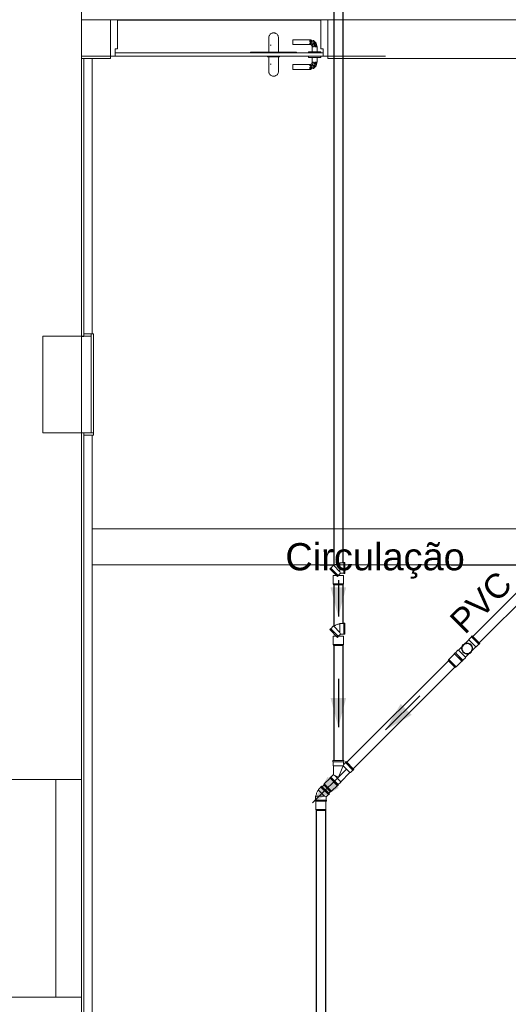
# Model space of a CAD drawing. Header units: millimetres. Extents: x -261 to 187, y -214 to 106.
# Tile 341 of 656: x -192.45 to -190.43, y -85.52 to -81.45. Entities that reach past the tile are written whole.
import ezdxf

# ---------------------------------------------------------------- set-up
doc = ezdxf.new("R2010")
doc.units = ezdxf.units.MM
doc.header["$LTSCALE"] = 0.005
doc.header["$MEASUREMENT"] = 0
doc.linetypes.add('NULL', pattern=[0])
for name, color, linetype, lineweight in [('Ambiente-Textos', 9, 'Continuous', 5), ('AP-Condutos', 4, 'Continuous', 25), ('AP-Condutos Ar condicionado', 4, 'Continuous', 25), ('AP-Sentido conduto', 9, 'Continuous', 30), ('AP-Sentido conduto Ar condicionado', 9, 'Continuous', 30), ('AP-Textos conduto', 7, 'Continuous', 9), ('IFC-Laje-Contorno', 9, 'Continuous', 5), ('IFC-Parede padrão-Contorno', 9, 'Continuous', 5), ('IFC-Pilar-Contorno', 9, 'Continuous', 5), ('IFC-Porta-Contorno', 9, 'Continuous', 5), ('IFC-Viga-Contorno', 9, 'Continuous', 5), ('Simbolos', 5, 'Continuous', 20), ('Simbolos_int', 174, 'Continuous', 5)]:
    doc.layers.add(name, color=color, linetype=linetype, lineweight=lineweight)
doc.styles.add('Arial', font='arial.ttf')

msp = doc.modelspace()

# ---------------------------------------------------------------- hatches: boundary and pattern name
at = {"layer": 'AP-Sentido conduto', "linetype": 'Continuous'}
for points in [[(-191.1308, -84.3771), (-191.0984, -84.2564), (-191.1631, -84.2564)], [(-190.9352, -84.3888), (-190.8269, -84.3263), (-190.8727, -84.2805)], [(-191.2377, -84.6913), (-191.1294, -84.6288), (-191.1752, -84.583)]]:
    msp.add_hatch(color=7, dxfattribs=at).paths.add_polyline_path(points)
at = {"layer": 'AP-Sentido conduto Ar condicionado', "linetype": 'Continuous'}
msp.add_hatch(color=7, dxfattribs=at).paths.add_polyline_path([(-191.1308, -83.9194), (-191.0984, -83.7987), (-191.1631, -83.7987)])

# ---------------------------------------------------------------- linework, layer by layer
at = {"layer": 'AP-Condutos'}
for p, q in [((-191.1496, -77.9822), (-191.1496, -83.7081)), ((-191.112, -77.9822), (-191.112, -83.6966)), ((-190.0933, -83.5203), (-190.5747, -84.0017)), ((-190.0667, -83.5469), (-190.5481, -84.0283)), ((-191.1496, -84.0392), (-191.1496, -84.516)), ((-191.112, -84.0392), (-191.112, -84.516)), ((-190.6754, -84.1025), (-191.0957, -84.5227)), ((-190.6489, -84.1291), (-191.0691, -84.5493)), ((-191.1904, -84.6175), (-191.197, -84.624)), ((-191.1639, -84.6441), (-191.1704, -84.6506)), ((-191.2219, -84.7227), (-191.2219, -87.0407)), ((-191.1843, -84.7227), (-191.1843, -87.0407))]:
    msp.add_line(p, q, dxfattribs=at)
at = {"layer": 'AP-Condutos Ar condicionado'}
for p, q in [((-191.1496, -83.7877), (-191.1496, -83.9596)), ((-191.112, -83.7877), (-191.112, -83.9481))]:
    msp.add_line(p, q, dxfattribs=at)
at = {"layer": 'AP-Sentido conduto'}
for points in [[(-191.1308, -84.1771), (-191.1308, -84.3771)], [(-190.7937, -84.2474), (-190.9352, -84.3888)], [(-191.0962, -84.5499), (-191.2377, -84.6913)]]:
    msp.add_lwpolyline(points, dxfattribs=at)
at = {"layer": 'AP-Sentido conduto Ar condicionado'}
msp.add_lwpolyline([(-191.1308, -83.7689), (-191.1308, -83.9194)], dxfattribs=at)
at = {"layer": 'IFC-Laje-Contorno', "lineweight": 5}
for p, q in [((-191.1987, -83.7059), (-191.1987, -83.7059)), ((-191.1837, -83.7059), (-191.1837, -83.7059)), ((-190.6987, -83.7059), (-190.6987, -83.7059)), ((-190.6837, -83.7059), (-190.6837, -83.7059))]:
    msp.add_line(p, q, dxfattribs=at)
at = {"layer": 'IFC-Parede padrão-Contorno', "lineweight": 5}
for p, q in [((-192.1939, -83.5764), (-192.1939, -80.5417)), ((-192.1939, -81.4492), (-192.1488, -81.4492)), ((-192.1605, -81.4492), (-192.0737, -81.4492)), ((-192.0737, -81.4493), (-192.0737, -81.4479)), ((-192.0737, -81.4492), (-191.2037, -81.4492)), ((-192.0737, -81.5787), (-192.0737, -81.4492)), ((-191.1737, -81.4493), (-191.1737, -81.4479)), ((-191.1737, -81.5787), (-191.1737, -81.4492)), ((-191.1737, -81.4492), (-190.6443, -81.4492)), ((-190.6716, -81.4492), (-187.3037, -81.4492)), ((-192.1939, -81.5992), (-192.1488, -81.5992)), ((-192.1939, -81.6092), (-192.1605, -81.6092)), ((-192.1839, -82.4397), (-192.1839, -81.6092)), ((-192.1605, -81.5992), (-192.0737, -81.5992)), ((-192.1605, -81.6092), (-192.0737, -81.6092)), ((-192.0737, -81.5993), (-192.0737, -81.5992)), ((-192.0737, -81.6079), (-192.0737, -81.5992)), ((-192.0737, -81.6092), (-192.0737, -81.6079)), ((-191.7608, -81.5992), (-191.4237, -81.5992)), ((-191.3737, -81.5992), (-191.2537, -81.5992)), ((-191.2037, -81.5992), (-191.1911, -81.5992)), ((-191.1737, -81.5992), (-190.9351, -81.5992)), ((-191.1737, -81.6079), (-191.1737, -81.5992)), ((-191.1737, -81.6092), (-191.1737, -81.6079)), ((-191.1737, -81.6092), (-190.9817, -81.6092)), ((-190.9817, -81.6092), (-189.7737, -81.6092)), ((-192.1839, -82.7592), (-192.1839, -82.4397)), ((-192.1939, -82.7592), (-192.1867, -82.7592)), ((-192.1867, -82.7592), (-192.1839, -82.7592)), ((-192.1839, -82.7483), (-192.1621, -82.7483)), ((-192.1621, -82.7483), (-192.1537, -82.7483)), ((-192.1537, -83.0443), (-192.1537, -82.7483)), ((-192.1537, -82.7483), (-192.1465, -82.7483)), ((-192.1465, -82.7483), (-192.1437, -82.7483)), ((-192.1437, -83.0443), (-192.1437, -82.7483)), ((-192.1437, -83.1583), (-192.1437, -83.0443)), ((-192.1939, -83.1583), (-192.1867, -83.1583)), ((-192.1839, -85.0987), (-192.1839, -83.1583)), ((-192.1727, -83.1583), (-192.1437, -83.1583)), ((-192.1437, -83.1655), (-192.1437, -83.1583)), ((-192.1437, -83.1683), (-192.1437, -83.1655)), ((-192.1839, -83.1683), (-192.1727, -83.1683)), ((-192.1727, -83.1683), (-192.1437, -83.1683)), ((-192.1939, -85.0987), (-192.1939, -83.5764)), ((-192.5865, -84.5947), (-192.1939, -84.5947)), ((-192.1939, -85.8454), (-192.1939, -85.0987)), ((-192.1839, -85.8454), (-192.1839, -85.0987)), ((-192.5865, -85.4947), (-192.1939, -85.4947)), ((-192.1939, -85.9408), (-192.1939, -85.4947))]:
    msp.add_line(p, q, dxfattribs=at)
at = {"layer": 'IFC-Pilar-Contorno', "lineweight": 5}
for p, q in [((-192.3537, -82.9586), (-192.3537, -82.7583)), ((-192.3537, -82.7583), (-192.3138, -82.7583)), ((-192.3138, -82.7583), (-192.2539, -82.7583)), ((-192.2539, -82.7583), (-192.1537, -82.7583)), ((-192.3537, -83.0785), (-192.3537, -82.9586)), ((-192.1537, -83.1583), (-192.1537, -82.9579)), ((-192.3537, -83.1583), (-192.3537, -83.0785)), ((-192.3537, -83.1583), (-192.2536, -83.1583)), ((-192.2536, -83.1583), (-192.1936, -83.1583)), ((-192.1936, -83.1583), (-192.1537, -83.1583))]:
    msp.add_line(p, q, dxfattribs=at)
at = {"layer": 'IFC-Porta-Contorno', "lineweight": 5}
for p, q in [((-192.0737, -81.4492), (-192.0474, -81.4492)), ((-192.0474, -81.4492), (-192.0437, -81.4492)), ((-192.0437, -81.4642), (-192.0437, -81.4492)), ((-191.2037, -81.5543), (-191.2037, -81.4492)), ((-191.2037, -81.4492), (-191.1999, -81.4492)), ((-191.1999, -81.4492), (-191.1737, -81.4492)), ((-192.0437, -81.5692), (-192.0437, -81.4642)), ((-191.1737, -81.5993), (-191.1737, -81.4698)), ((-191.4187, -81.5228), (-191.4183, -81.5195)), ((-191.4187, -81.5228), (-191.4185, -81.5201)), ((-191.4187, -81.5228), (-191.4186, -81.5248)), ((-191.4187, -81.5278), (-191.4186, -81.5248)), ((-191.4187, -81.5278), (-191.4185, -81.5316)), ((-191.4187, -81.5376), (-191.4184, -81.5282)), ((-191.4185, -81.5201), (-191.418, -81.5176)), ((-191.4183, -81.5195), (-191.418, -81.5176)), ((-191.418, -81.5176), (-191.4171, -81.5151)), ((-191.4171, -81.5151), (-191.416, -81.5128)), ((-191.416, -81.5128), (-191.4145, -81.5106)), ((-191.4145, -81.5106), (-191.4128, -81.5086)), ((-191.4128, -81.5086), (-191.4108, -81.5069)), ((-191.4108, -81.5069), (-191.4087, -81.5054)), ((-191.4087, -81.5054), (-191.4063, -81.5043)), ((-191.4063, -81.5043), (-191.4038, -81.5034)), ((-191.4038, -81.5034), (-191.4026, -81.5031)), ((-191.4026, -81.5031), (-191.3987, -81.5028)), ((-191.3987, -81.5028), (-191.3948, -81.5031)), ((-191.3948, -81.5031), (-191.3935, -81.5034)), ((-191.3935, -81.5034), (-191.391, -81.5043)), ((-191.391, -81.5043), (-191.3887, -81.5054)), ((-191.3887, -81.5054), (-191.3865, -81.5069)), ((-191.3865, -81.5069), (-191.3845, -81.5086)), ((-191.3845, -81.5086), (-191.3828, -81.5106)), ((-191.3828, -81.5106), (-191.3814, -81.5128)), ((-191.3814, -81.5128), (-191.3802, -81.5151)), ((-191.3814, -81.5128), (-191.3806, -81.5146)), ((-191.3806, -81.5146), (-191.3794, -81.5176)), ((-191.3802, -81.5151), (-191.3794, -81.5176)), ((-191.3794, -81.5176), (-191.3788, -81.5201)), ((-191.3788, -81.5201), (-191.3787, -81.5228)), ((-191.3788, -81.5303), (-191.3787, -81.526)), ((-191.3788, -81.5303), (-191.3787, -81.5384)), ((-191.3787, -81.5248), (-191.3787, -81.5228)), ((-191.3787, -81.5248), (-191.3787, -81.526)), ((-191.3187, -81.5308), (-191.2487, -81.5308)), ((-191.3187, -81.5311), (-191.3187, -81.5308)), ((-191.3187, -81.5321), (-191.3187, -81.5311)), ((-191.3187, -81.5337), (-191.3187, -81.5321)), ((-191.3187, -81.5358), (-191.3187, -81.5337)), ((-191.3187, -81.5382), (-191.3187, -81.5358)), ((-191.2487, -81.5308), (-191.2466, -81.5313)), ((-191.2487, -81.5358), (-191.2444, -81.5319)), ((-191.2487, -81.5337), (-191.2487, -81.5321)), ((-191.2487, -81.5358), (-191.2402, -81.533)), ((-191.2487, -81.5408), (-191.2402, -81.533)), ((-191.2487, -81.5358), (-191.2487, -81.5337)), ((-191.2487, -81.5382), (-191.2487, -81.5358)), ((-191.2466, -81.5313), (-191.2444, -81.5319)), ((-191.2444, -81.5319), (-191.2402, -81.533)), ((-191.2402, -81.533), (-191.2337, -81.5348)), ((-191.2337, -81.5348), (-191.2309, -81.5375)), ((-192.0537, -81.5692), (-192.0449, -81.5692)), ((-192.0537, -81.5731), (-192.0537, -81.5692)), ((-192.0537, -81.5993), (-192.0537, -81.5731)), ((-192.0449, -81.5692), (-192.0437, -81.5692)), ((-191.4187, -81.5376), (-191.4186, -81.545)), ((-191.4187, -81.5528), (-191.4186, -81.545)), ((-191.4187, -81.5828), (-191.4187, -81.5528)), ((-191.4128, -81.5528), (-191.4087, -81.5528)), ((-191.3787, -81.5461), (-191.3787, -81.5384)), ((-191.3787, -81.5461), (-191.3787, -81.5528)), ((-191.3787, -81.5828), (-191.3787, -81.5528)), ((-191.3187, -81.5408), (-191.3187, -81.5382)), ((-191.3187, -81.5433), (-191.3187, -81.5408)), ((-191.3187, -81.5458), (-191.3187, -81.5433)), ((-191.3187, -81.5478), (-191.3187, -81.5458)), ((-191.3187, -81.5494), (-191.3187, -81.5478)), ((-191.3187, -81.5504), (-191.3187, -81.5494)), ((-191.3187, -81.5508), (-191.3187, -81.5504)), ((-191.3187, -81.5508), (-191.2487, -81.5508)), ((-191.2487, -81.5494), (-191.2403, -81.5375)), ((-191.2487, -81.5408), (-191.2403, -81.5375)), ((-191.2487, -81.5408), (-191.2487, -81.5382)), ((-191.2487, -81.5478), (-191.2487, -81.5458)), ((-191.2487, -81.5494), (-191.2394, -81.5462)), ((-191.2487, -81.5508), (-191.2394, -81.5462)), ((-191.2487, -81.5494), (-191.2487, -81.5478)), ((-191.2487, -81.5508), (-191.2451, -81.5522)), ((-191.2451, -81.5522), (-191.2416, -81.5537)), ((-191.2416, -81.5537), (-191.2394, -81.5462)), ((-191.2416, -81.5537), (-191.2401, -81.5572)), ((-191.2403, -81.5375), (-191.2333, -81.5398)), ((-191.2403, -81.5375), (-191.2394, -81.5462)), ((-191.2401, -81.5572), (-191.2387, -81.5608)), ((-191.2394, -81.5462), (-191.2377, -81.5517)), ((-191.2387, -81.5608), (-191.2368, -81.5559)), ((-191.2387, -81.5808), (-191.2387, -81.5608)), ((-191.2377, -81.5517), (-191.2311, -81.5437)), ((-191.2377, -81.5517), (-191.2368, -81.5559)), ((-191.2368, -81.5559), (-191.2357, -81.5608)), ((-191.2357, -81.5608), (-191.2254, -81.5524)), ((-191.2357, -81.5608), (-191.2337, -81.5608)), ((-191.2333, -81.5398), (-191.2311, -81.5437)), ((-191.2311, -81.5437), (-191.2254, -81.543)), ((-191.2311, -81.5502), (-191.2254, -81.543)), ((-191.2311, -81.5502), (-191.2311, -81.5437)), ((-191.2311, -81.5502), (-191.2254, -81.5524)), ((-191.2309, -81.5375), (-191.2282, -81.5403)), ((-191.2287, -81.5608), (-191.2209, -81.5523)), ((-191.2287, -81.5608), (-191.2254, -81.5524)), ((-191.2287, -81.5608), (-191.2261, -81.5608)), ((-191.2282, -81.5403), (-191.2254, -81.543)), ((-191.2261, -81.5608), (-191.2237, -81.5608)), ((-191.2254, -81.543), (-191.2227, -81.5458)), ((-191.2254, -81.5524), (-191.2227, -81.5458)), ((-191.2237, -81.5608), (-191.2209, -81.5523)), ((-191.2237, -81.5608), (-191.2198, -81.5565)), ((-191.2237, -81.5608), (-191.2216, -81.5608)), ((-191.2227, -81.5458), (-191.2209, -81.5523)), ((-191.2216, -81.5608), (-191.22, -81.5608)), ((-191.2209, -81.5523), (-191.2198, -81.5565)), ((-191.2198, -81.5565), (-191.2192, -81.5586)), ((-191.2192, -81.5586), (-191.2187, -81.5608)), ((-191.2187, -81.5808), (-191.2187, -81.5608)), ((-191.2037, -81.5692), (-191.2037, -81.5543)), ((-191.2037, -81.5692), (-191.2024, -81.5692)), ((-191.2024, -81.5692), (-191.1937, -81.5692)), ((-191.1937, -81.5954), (-191.1937, -81.5692)), ((-192.0737, -81.5992), (-192.0737, -81.5787)), ((-192.0737, -81.5992), (-192.0562, -81.5992)), ((-192.0562, -81.5992), (-192.0537, -81.5992)), ((-192.0537, -81.5858), (-191.9429, -81.5858)), ((-192.0537, -81.5992), (-191.9429, -81.5992)), ((-191.9429, -81.5858), (-191.1937, -81.5858)), ((-191.9429, -81.5992), (-191.4237, -81.5992)), ((-191.4937, -81.5828), (-191.4045, -81.5828)), ((-191.4937, -81.5842), (-191.4937, -81.5828)), ((-191.4937, -81.5858), (-191.4937, -81.5842)), ((-191.4237, -81.6022), (-191.4237, -81.5992)), ((-191.4237, -81.5992), (-191.1937, -81.5992)), ((-191.4237, -81.6022), (-191.4228, -81.6022)), ((-191.4228, -81.6022), (-191.4203, -81.6022)), ((-191.4203, -81.6022), (-191.4164, -81.6022)), ((-191.4187, -81.6322), (-191.4187, -81.6022)), ((-191.4164, -81.6022), (-191.4112, -81.6022)), ((-191.4112, -81.6022), (-191.4051, -81.6022)), ((-191.4087, -81.5828), (-191.4038, -81.5828)), ((-191.4051, -81.5828), (-191.3987, -81.5828)), ((-191.4051, -81.6022), (-191.3987, -81.6022)), ((-191.4045, -81.5828), (-191.3037, -81.5828)), ((-191.3987, -81.6022), (-191.3922, -81.6022)), ((-191.3922, -81.6022), (-191.3862, -81.6022)), ((-191.3862, -81.6022), (-191.381, -81.6022)), ((-191.381, -81.6022), (-191.377, -81.6022)), ((-191.3787, -81.6322), (-191.3787, -81.6022)), ((-191.377, -81.6022), (-191.3745, -81.6022)), ((-191.3745, -81.6022), (-191.3737, -81.6022)), ((-191.3737, -81.6022), (-191.3737, -81.5992)), ((-191.3037, -81.5843), (-191.3037, -81.5828)), ((-191.3037, -81.5858), (-191.3037, -81.5843)), ((-191.2587, -81.5993), (-191.2587, -81.5992)), ((-191.2537, -81.5858), (-191.2537, -81.5808)), ((-191.2537, -81.5808), (-191.2528, -81.5808)), ((-191.2537, -81.6042), (-191.2537, -81.5992)), ((-191.2537, -81.6042), (-191.2528, -81.6042)), ((-191.2528, -81.5808), (-191.2503, -81.5808)), ((-191.2528, -81.6042), (-191.2503, -81.6042)), ((-191.2503, -81.5808), (-191.2464, -81.5808)), ((-191.2503, -81.6042), (-191.2464, -81.6042)), ((-191.2464, -81.5808), (-191.2412, -81.5808)), ((-191.2464, -81.6042), (-191.2412, -81.6042)), ((-191.2412, -81.5808), (-191.2351, -81.5808)), ((-191.2412, -81.6042), (-191.2351, -81.6042)), ((-191.2387, -81.6242), (-191.2387, -81.6042)), ((-191.2357, -81.5808), (-191.2337, -81.5808)), ((-191.2351, -81.5808), (-191.2287, -81.5808)), ((-191.2351, -81.6042), (-191.2287, -81.6042)), ((-191.2287, -81.5808), (-191.2222, -81.5808)), ((-191.2287, -81.6042), (-191.2222, -81.6042)), ((-191.2237, -81.5808), (-191.2216, -81.5808)), ((-191.2222, -81.5808), (-191.2162, -81.5808)), ((-191.2222, -81.6042), (-191.2162, -81.6042)), ((-191.2187, -81.6242), (-191.2187, -81.6042)), ((-191.2162, -81.5808), (-191.211, -81.5808)), ((-191.2162, -81.6042), (-191.211, -81.6042)), ((-191.211, -81.5808), (-191.207, -81.5808)), ((-191.211, -81.6042), (-191.207, -81.6042)), ((-191.207, -81.5808), (-191.2045, -81.5808)), ((-191.207, -81.6042), (-191.2045, -81.6042)), ((-191.2045, -81.5808), (-191.2037, -81.5808)), ((-191.2045, -81.6042), (-191.2037, -81.6042)), ((-191.2037, -81.5858), (-191.2037, -81.5808)), ((-191.2037, -81.6042), (-191.2037, -81.5992)), ((-191.2037, -81.5993), (-191.2037, -81.5992)), ((-191.1937, -81.5975), (-191.1937, -81.5858)), ((-191.1937, -81.5993), (-191.1937, -81.5954)), ((-191.1937, -81.5992), (-191.1911, -81.5992)), ((-191.1911, -81.5992), (-191.1737, -81.5992)), ((-191.4187, -81.6322), (-191.4186, -81.64)), ((-191.4187, -81.6474), (-191.4186, -81.64)), ((-191.4187, -81.6474), (-191.4184, -81.6568)), ((-191.4187, -81.6571), (-191.4185, -81.6533)), ((-191.4187, -81.6571), (-191.4186, -81.6601)), ((-191.4128, -81.6322), (-191.4087, -81.6322)), ((-191.4107, -81.6322), (-191.4087, -81.6322)), ((-191.3788, -81.6547), (-191.3787, -81.6465)), ((-191.3788, -81.6547), (-191.3787, -81.659)), ((-191.3787, -81.6388), (-191.3787, -81.6322)), ((-191.3787, -81.6388), (-191.3787, -81.6465)), ((-191.3787, -81.6602), (-191.3787, -81.659)), ((-191.3187, -81.6342), (-191.2487, -81.6342)), ((-191.3187, -81.6346), (-191.3187, -81.6342)), ((-191.3187, -81.6356), (-191.3187, -81.6346)), ((-191.3187, -81.6372), (-191.3187, -81.6356)), ((-191.3187, -81.6392), (-191.3187, -81.6372)), ((-191.3187, -81.6416), (-191.3187, -81.6392)), ((-191.3187, -81.6442), (-191.3187, -81.6416)), ((-191.3187, -81.6468), (-191.3187, -81.6442)), ((-191.3187, -81.6492), (-191.3187, -81.6468)), ((-191.3187, -81.6513), (-191.3187, -81.6492)), ((-191.3187, -81.6529), (-191.3187, -81.6513)), ((-191.3187, -81.6539), (-191.3187, -81.6529)), ((-191.3187, -81.6542), (-191.3187, -81.6539)), ((-191.3187, -81.6542), (-191.2487, -81.6542)), ((-191.2487, -81.6342), (-191.2451, -81.6328)), ((-191.2487, -81.6342), (-191.2394, -81.6387)), ((-191.2487, -81.6356), (-191.2394, -81.6387)), ((-191.2487, -81.6356), (-191.2403, -81.6475)), ((-191.2487, -81.6372), (-191.2487, -81.6356)), ((-191.2487, -81.6392), (-191.2487, -81.6372)), ((-191.2487, -81.6442), (-191.2403, -81.6475)), ((-191.2487, -81.6442), (-191.2402, -81.6519)), ((-191.2487, -81.6468), (-191.2487, -81.6442)), ((-191.2487, -81.6492), (-191.2487, -81.6468)), ((-191.2487, -81.6492), (-191.2444, -81.6531)), ((-191.2487, -81.6492), (-191.2402, -81.6519)), ((-191.2487, -81.6513), (-191.2487, -81.6492)), ((-191.2487, -81.6529), (-191.2487, -81.6513)), ((-191.2487, -81.6542), (-191.2466, -81.6537)), ((-191.2466, -81.6537), (-191.2444, -81.6531)), ((-191.2451, -81.6328), (-191.2416, -81.6313)), ((-191.2444, -81.6531), (-191.2402, -81.6519)), ((-191.2416, -81.6313), (-191.2401, -81.6278)), ((-191.2416, -81.6313), (-191.2394, -81.6387)), ((-191.2403, -81.6475), (-191.2394, -81.6387)), ((-191.2403, -81.6475), (-191.2333, -81.6452)), ((-191.2402, -81.6519), (-191.2337, -81.6502)), ((-191.2401, -81.6278), (-191.2387, -81.6242)), ((-191.2394, -81.6387), (-191.2377, -81.6333)), ((-191.2387, -81.6242), (-191.2368, -81.629)), ((-191.2377, -81.6333), (-191.2368, -81.629)), ((-191.2377, -81.6333), (-191.2311, -81.6412)), ((-191.2368, -81.629), (-191.2357, -81.6242)), ((-191.2357, -81.6242), (-191.2337, -81.6242)), ((-191.2357, -81.6242), (-191.2254, -81.6325)), ((-191.2337, -81.6502), (-191.2282, -81.6447)), ((-191.2337, -81.6502), (-191.2309, -81.6475)), ((-191.2333, -81.6452), (-191.2311, -81.6412)), ((-191.2311, -81.6348), (-191.2254, -81.6325)), ((-191.2311, -81.6348), (-191.2311, -81.6412)), ((-191.2311, -81.6348), (-191.2254, -81.642)), ((-191.2311, -81.6412), (-191.2254, -81.642)), ((-191.2309, -81.6475), (-191.2282, -81.6447)), ((-191.2287, -81.6242), (-191.2261, -81.6242)), ((-191.2287, -81.6242), (-191.2254, -81.6325)), ((-191.2287, -81.6242), (-191.2209, -81.6327)), ((-191.2282, -81.6447), (-191.2254, -81.642)), ((-191.2261, -81.6242), (-191.2237, -81.6242)), ((-191.2254, -81.6325), (-191.2227, -81.6392)), ((-191.2254, -81.642), (-191.2227, -81.6392)), ((-191.2237, -81.6242), (-191.2216, -81.6242)), ((-191.2237, -81.6242), (-191.2209, -81.6327)), ((-191.2237, -81.6242), (-191.2198, -81.6285)), ((-191.2227, -81.6392), (-191.2209, -81.6327)), ((-191.2216, -81.6242), (-191.22, -81.6242)), ((-191.2209, -81.6327), (-191.2198, -81.6285)), ((-191.2198, -81.6285), (-191.2192, -81.6263)), ((-191.2192, -81.6263), (-191.2187, -81.6242)), ((-191.4187, -81.6622), (-191.4186, -81.6601)), ((-191.4187, -81.6622), (-191.4185, -81.6648)), ((-191.4187, -81.6622), (-191.4183, -81.6654)), ((-191.4185, -81.6648), (-191.418, -81.6674)), ((-191.4183, -81.6654), (-191.418, -81.6674)), ((-191.418, -81.6674), (-191.4171, -81.6699)), ((-191.4171, -81.6699), (-191.416, -81.6722)), ((-191.416, -81.6722), (-191.4145, -81.6744)), ((-191.4145, -81.6744), (-191.4128, -81.6764)), ((-191.4128, -81.6764), (-191.4108, -81.6781)), ((-191.4108, -81.6781), (-191.4087, -81.6795)), ((-191.4087, -81.6795), (-191.4063, -81.6807)), ((-191.4063, -81.6807), (-191.4038, -81.6815)), ((-191.4038, -81.6815), (-191.4026, -81.6818)), ((-191.4026, -81.6818), (-191.3987, -81.6822)), ((-191.3987, -81.6822), (-191.3948, -81.6818)), ((-191.3948, -81.6818), (-191.3935, -81.6815)), ((-191.3935, -81.6815), (-191.391, -81.6807)), ((-191.391, -81.6807), (-191.3887, -81.6795)), ((-191.3887, -81.6795), (-191.3865, -81.6781)), ((-191.3865, -81.6781), (-191.3845, -81.6764)), ((-191.3845, -81.6764), (-191.3828, -81.6744)), ((-191.3828, -81.6744), (-191.3814, -81.6722)), ((-191.3814, -81.6722), (-191.3802, -81.6699)), ((-191.3814, -81.6722), (-191.3806, -81.6704)), ((-191.3806, -81.6704), (-191.3794, -81.6674)), ((-191.3802, -81.6699), (-191.3794, -81.6674)), ((-191.3794, -81.6674), (-191.3788, -81.6648)), ((-191.3788, -81.6648), (-191.3787, -81.6622)), ((-191.3787, -81.6602), (-191.3787, -81.6622))]:
    msp.add_line(p, q, dxfattribs=at)
at = {"layer": 'IFC-Viga-Contorno', "lineweight": 5}
for p, q in [((-192.0437, -81.4493), (-191.2037, -81.4493)), ((-192.1489, -82.7483), (-192.1489, -81.6092)), ((-192.0737, -81.5993), (-191.4237, -81.5993)), ((-191.3737, -81.5993), (-191.2537, -81.5993)), ((-191.2037, -81.5993), (-191.1737, -81.5993)), ((-192.1489, -83.5559), (-192.1489, -83.1683)), ((-192.1489, -83.7059), (-192.1489, -83.5559)), ((-192.1489, -83.5559), (-189.7737, -83.5559)), ((-192.1489, -83.7058), (-189.7737, -83.7058)), ((-192.1489, -85.9898), (-192.1489, -83.7059)), ((-191.2071, -83.7059), (-191.1571, -83.7059)), ((-190.6657, -83.7059), (-190.6157, -83.7059)), ((-190.6157, -83.7059), (-190.1785, -83.7059)), ((-192.2989, -85.4947), (-192.2989, -84.5947))]:
    msp.add_line(p, q, dxfattribs=at)
at = {"layer": 'Simbolos'}
for p, q in [((-191.1233, -83.6966), (-191.1245, -83.6978)), ((-191.1083, -83.6966), (-191.1233, -83.6966)), ((-191.1073, -83.6956), (-191.1083, -83.6966)), ((-191.1033, -83.6956), (-191.1073, -83.6956)), ((-191.1033, -83.7412), (-191.1033, -83.6956)), ((-191.1663, -83.7217), (-191.1635, -83.7189)), ((-191.1341, -83.754), (-191.1663, -83.7217)), ((-191.1635, -83.7189), (-191.1621, -83.7189)), ((-191.1621, -83.7189), (-191.1515, -83.7083)), ((-191.1515, -83.7083), (-191.1498, -83.7083)), ((-191.152, -83.7492), (-191.1096, -83.7492)), ((-191.152, -83.7492), (-191.152, -83.7832)), ((-191.1341, -83.754), (-191.1313, -83.7511)), ((-191.1313, -83.7497), (-191.1217, -83.7402)), ((-191.1313, -83.7511), (-191.1313, -83.7497)), ((-191.1083, -83.7402), (-191.1217, -83.7402)), ((-191.1096, -83.7492), (-191.1096, -83.7832)), ((-191.1073, -83.7412), (-191.1083, -83.7402)), ((-191.1033, -83.7412), (-191.1073, -83.7412)), ((-191.152, -83.7832), (-191.1508, -83.7877)), ((-191.1096, -83.7832), (-191.1108, -83.7877)), ((-191.1663, -83.9732), (-191.1635, -83.9704)), ((-191.1341, -84.0055), (-191.1663, -83.9732)), ((-191.1635, -83.9704), (-191.1621, -83.9704)), ((-191.1621, -83.9704), (-191.1515, -83.9598)), ((-191.1515, -83.9598), (-191.1498, -83.9598)), ((-191.1233, -83.9481), (-191.1245, -83.9493)), ((-191.1083, -83.9481), (-191.1233, -83.9481)), ((-191.1073, -83.9471), (-191.1083, -83.9481)), ((-191.1033, -83.9471), (-191.1073, -83.9471)), ((-191.1033, -83.9927), (-191.1033, -83.9471)), ((-191.152, -84.0007), (-191.1096, -84.0007)), ((-191.152, -84.0007), (-191.152, -84.0347)), ((-191.1341, -84.0055), (-191.1313, -84.0026)), ((-191.1313, -84.0012), (-191.1217, -83.9917)), ((-191.1313, -84.0026), (-191.1313, -84.0012)), ((-191.1083, -83.9917), (-191.1217, -83.9917)), ((-191.1096, -84.0007), (-191.1096, -84.0347)), ((-191.1073, -83.9927), (-191.1083, -83.9917)), ((-191.1033, -83.9927), (-191.1073, -83.9927)), ((-190.591, -84.0155), (-190.6058, -84.0303)), ((-190.5803, -84.0031), (-190.591, -84.0137)), ((-190.591, -84.0137), (-190.591, -84.0155)), ((-190.5775, -83.9989), (-190.5803, -84.0017)), ((-190.5803, -84.0017), (-190.5803, -84.0031)), ((-190.5453, -84.0311), (-190.5775, -83.9989)), ((-191.152, -84.0347), (-191.1508, -84.0392)), ((-191.1096, -84.0347), (-191.1108, -84.0392)), ((-190.6468, -84.0696), (-190.6362, -84.059)), ((-190.6362, -84.059), (-190.6344, -84.0589)), ((-190.6196, -84.0441), (-190.6344, -84.0589)), ((-190.6196, -84.0441), (-190.6127, -84.0372)), ((-190.6058, -84.0303), (-190.6127, -84.0372)), ((-190.5767, -84.0595), (-190.5836, -84.0664)), ((-190.5767, -84.0595), (-190.5619, -84.0446)), ((-190.5601, -84.0446), (-190.5619, -84.0446)), ((-190.5495, -84.034), (-190.5601, -84.0446)), ((-190.5481, -84.034), (-190.5495, -84.034)), ((-190.5453, -84.0311), (-190.5481, -84.034)), ((-190.674, -84.0976), (-190.6763, -84.1016)), ((-190.6499, -84.0736), (-190.674, -84.0976)), ((-190.6511, -84.0724), (-190.6482, -84.0696)), ((-190.6511, -84.0724), (-190.6188, -84.1047)), ((-190.6499, -84.0736), (-190.6199, -84.1036)), ((-190.6482, -84.0696), (-190.6468, -84.0696)), ((-190.6199, -84.1036), (-190.644, -84.1276)), ((-190.6188, -84.1047), (-190.616, -84.1019)), ((-190.616, -84.1004), (-190.6054, -84.0898)), ((-190.616, -84.1019), (-190.616, -84.1004)), ((-190.6054, -84.0898), (-190.6053, -84.0881)), ((-190.6053, -84.0881), (-190.5905, -84.0733)), ((-190.5905, -84.0733), (-190.5836, -84.0664)), ((-190.644, -84.1276), (-190.648, -84.1299)), ((-191.1536, -84.516), (-191.108, -84.516)), ((-191.1536, -84.516), (-191.1536, -84.52)), ((-191.1536, -84.52), (-191.1526, -84.521)), ((-191.1526, -84.521), (-191.1526, -84.536)), ((-191.1526, -84.536), (-191.1514, -84.5372)), ((-191.1514, -84.5372), (-191.1514, -84.5733)), ((-191.108, -84.52), (-191.109, -84.521)), ((-191.109, -84.521), (-191.109, -84.5293)), ((-191.108, -84.516), (-191.108, -84.52)), ((-191.1014, -84.5241), (-191.1073, -84.53)), ((-191.0985, -84.5199), (-191.1014, -84.5227)), ((-191.1014, -84.5227), (-191.1014, -84.5241)), ((-191.0663, -84.5521), (-191.0985, -84.5199)), ((-191.0663, -84.5521), (-191.0691, -84.555)), ((-191.1649, -84.5886), (-191.189, -84.6126)), ((-191.1661, -84.5874), (-191.1632, -84.5846)), ((-191.1338, -84.6197), (-191.1661, -84.5874)), ((-191.1649, -84.5886), (-191.1349, -84.6186)), ((-191.1632, -84.5846), (-191.1618, -84.5846)), ((-191.1618, -84.5846), (-191.1519, -84.5747)), ((-191.1204, -84.6031), (-191.0828, -84.5656)), ((-191.0811, -84.5656), (-191.0828, -84.5656)), ((-191.0705, -84.555), (-191.0811, -84.5656)), ((-191.0691, -84.555), (-191.0705, -84.555)), ((-191.2026, -84.6254), (-191.2132, -84.636)), ((-191.1998, -84.6212), (-191.2026, -84.624)), ((-191.2026, -84.624), (-191.2026, -84.6254)), ((-191.1676, -84.6534), (-191.1998, -84.6212)), ((-191.189, -84.6126), (-191.1913, -84.6166)), ((-191.1349, -84.6186), (-191.159, -84.6426)), ((-191.1338, -84.6197), (-191.131, -84.6169)), ((-191.131, -84.6154), (-191.1204, -84.6048)), ((-191.131, -84.6169), (-191.131, -84.6154)), ((-191.1204, -84.6048), (-191.1204, -84.6031)), ((-191.2249, -84.6643), (-191.2237, -84.663)), ((-191.2249, -84.6792), (-191.2249, -84.6643)), ((-191.2132, -84.636), (-191.2132, -84.6377)), ((-191.1718, -84.6563), (-191.1813, -84.6658)), ((-191.1813, -84.6792), (-191.1813, -84.6658)), ((-191.1704, -84.6563), (-191.1718, -84.6563)), ((-191.1676, -84.6534), (-191.1704, -84.6563)), ((-191.159, -84.6426), (-191.163, -84.6449)), ((-191.2259, -84.6802), (-191.2249, -84.6792)), ((-191.2259, -84.6843), (-191.2259, -84.6802)), ((-191.1803, -84.6843), (-191.2259, -84.6843)), ((-191.2243, -84.6843), (-191.1819, -84.6843)), ((-191.2243, -84.6843), (-191.2243, -84.7183)), ((-191.1819, -84.6843), (-191.1819, -84.7183)), ((-191.1803, -84.6802), (-191.1813, -84.6792)), ((-191.1803, -84.6843), (-191.1803, -84.6802)), ((-191.2243, -84.7183), (-191.2231, -84.7227)), ((-191.1819, -84.7183), (-191.1831, -84.7227))]:
    msp.add_line(p, q, dxfattribs=at)
for points in [[(-191.1245, -83.6978), (-191.1275, -83.6984), (-191.1305, -83.6991), (-191.1334, -83.6999), (-191.1363, -83.701), (-191.1392, -83.7021), (-191.1419, -83.7035), (-191.1446, -83.7049), (-191.1473, -83.7065), (-191.1498, -83.7083)], [(-191.1245, -83.9493), (-191.1275, -83.9498), (-191.1305, -83.9506), (-191.1334, -83.9514), (-191.1363, -83.9525), (-191.1392, -83.9536), (-191.1419, -83.955), (-191.1446, -83.9564), (-191.1473, -83.958), (-191.1498, -83.9598)], [(-190.6058, -84.0303), (-190.6089, -84.0317), (-190.6118, -84.0335), (-190.6144, -84.0357), (-190.6166, -84.0383), (-190.6184, -84.0412), (-190.6197, -84.0443), (-190.6206, -84.0476), (-190.621, -84.051), (-190.6208, -84.0544), (-190.6202, -84.0577), (-190.6191, -84.0609), (-190.6175, -84.0639), (-190.6154, -84.0667), (-190.613, -84.0691), (-190.6103, -84.0711), (-190.6073, -84.0727), (-190.6041, -84.0738), (-190.6008, -84.0744), (-190.5974, -84.0746), (-190.594, -84.0742), (-190.5907, -84.0733), (-190.5876, -84.072), (-190.5847, -84.0702), (-190.5821, -84.068), (-190.5799, -84.0654), (-190.5781, -84.0626), (-190.5767, -84.0594)], [(-190.5905, -84.0733), (-190.5874, -84.0719), (-190.5845, -84.0701), (-190.582, -84.0678), (-190.5798, -84.0653), (-190.578, -84.0624), (-190.5766, -84.0593), (-190.5758, -84.056), (-190.5754, -84.0526), (-190.5755, -84.0492), (-190.5762, -84.0459), (-190.5773, -84.0427), (-190.5789, -84.0396), (-190.5809, -84.0369), (-190.5833, -84.0345), (-190.586, -84.0325), (-190.589, -84.0309), (-190.5922, -84.0298), (-190.5956, -84.0291), (-190.599, -84.029), (-190.6023, -84.0294), (-190.6056, -84.0302), (-190.6087, -84.0316), (-190.6116, -84.0334), (-190.6142, -84.0356), (-190.6164, -84.0382), (-190.6183, -84.041), (-190.6196, -84.0441)], [(-191.109, -84.5293), (-191.109, -84.5295), (-191.1089, -84.5296), (-191.1089, -84.5297), (-191.1088, -84.5298), (-191.1088, -84.53), (-191.1087, -84.53), (-191.1086, -84.5301), (-191.1085, -84.5302), (-191.1083, -84.5303), (-191.1082, -84.5303), (-191.1081, -84.5303), (-191.108, -84.5303), (-191.1078, -84.5303), (-191.1077, -84.5303), (-191.1076, -84.5303), (-191.1075, -84.5302), (-191.1074, -84.5301), (-191.1073, -84.53)], [(-191.1519, -84.5747), (-191.1518, -84.5746), (-191.1517, -84.5745), (-191.1516, -84.5743), (-191.1516, -84.5742), (-191.1515, -84.574), (-191.1514, -84.5738), (-191.1514, -84.5737), (-191.1514, -84.5735), (-191.1514, -84.5733)], [(-191.2132, -84.6377), (-191.215, -84.6403), (-191.2166, -84.6429), (-191.2181, -84.6456), (-191.2194, -84.6484), (-191.2206, -84.6512), (-191.2216, -84.6541), (-191.2225, -84.657), (-191.2232, -84.66), (-191.2237, -84.6631)]]:
    msp.add_lwpolyline(points, dxfattribs=at)
at = {"layer": 'Simbolos_int'}
for p, q in [((-191.1083, -83.6966), (-191.1083, -83.7402)), ((-191.1313, -83.7497), (-191.1621, -83.7189)), ((-191.1498, -83.7083), (-191.1245, -83.7336)), ((-191.1245, -83.7336), (-191.1245, -83.6978)), ((-191.1245, -83.7336), (-191.1233, -83.7365)), ((-191.1233, -83.7365), (-191.1217, -83.7402)), ((-191.152, -83.7832), (-191.1096, -83.7832)), ((-191.1508, -83.7877), (-191.1108, -83.7877)), ((-191.1313, -84.0012), (-191.1621, -83.9704)), ((-191.1498, -83.9598), (-191.1245, -83.9851)), ((-191.1245, -83.9851), (-191.1245, -83.9493)), ((-191.1083, -83.9481), (-191.1083, -83.9917)), ((-191.1245, -83.9851), (-191.1233, -83.988)), ((-191.1233, -83.988), (-191.1217, -83.9917)), ((-190.5619, -84.0446), (-190.591, -84.0155)), ((-190.5495, -84.034), (-190.5803, -84.0031)), ((-191.152, -84.0347), (-191.1096, -84.0347)), ((-191.1508, -84.0392), (-191.1108, -84.0392)), ((-190.6344, -84.0589), (-190.6053, -84.0881)), ((-190.6763, -84.1016), (-190.648, -84.1299)), ((-190.674, -84.0976), (-190.644, -84.1276)), ((-190.6468, -84.0696), (-190.616, -84.1004)), ((-191.1526, -84.521), (-191.109, -84.521)), ((-191.1514, -84.5372), (-191.1112, -84.5372)), ((-191.1083, -84.5303), (-191.1308, -84.5844)), ((-191.0828, -84.5656), (-191.1112, -84.5372)), ((-191.0705, -84.555), (-191.1014, -84.5241)), ((-191.131, -84.6154), (-191.1618, -84.5846)), ((-191.1516, -84.5742), (-191.1308, -84.5844)), ((-191.1204, -84.6031), (-191.1471, -84.5764)), ((-191.2026, -84.6254), (-191.1718, -84.6563)), ((-191.1913, -84.6166), (-191.163, -84.6449)), ((-191.189, -84.6126), (-191.159, -84.6426)), ((-191.2237, -84.663), (-191.1879, -84.663)), ((-191.1879, -84.663), (-191.2132, -84.6377)), ((-191.1879, -84.663), (-191.185, -84.6643)), ((-191.185, -84.6643), (-191.1813, -84.6658)), ((-191.1813, -84.6792), (-191.2249, -84.6792)), ((-191.2243, -84.7183), (-191.1819, -84.7183)), ((-191.2231, -84.7227), (-191.1831, -84.7227))]:
    msp.add_line(p, q, dxfattribs=at)
for points in [[(-190.6127, -84.0372), (-190.615, -84.04), (-190.6168, -84.0431), (-190.6181, -84.0465), (-190.6187, -84.05), (-190.6187, -84.0536), (-190.6181, -84.0571), (-190.6168, -84.0605), (-190.615, -84.0636), (-190.6127, -84.0664), (-190.61, -84.0687), (-190.6069, -84.0705), (-190.6035, -84.0717), (-190.6, -84.0723), (-190.5964, -84.0723), (-190.5928, -84.0717), (-190.5895, -84.0705), (-190.5864, -84.0687), (-190.5836, -84.0664)], [(-190.5836, -84.0664), (-190.582, -84.0646), (-190.5806, -84.0626), (-190.5795, -84.0605), (-190.5786, -84.0583), (-190.578, -84.056), (-190.5776, -84.0536), (-190.5776, -84.0512), (-190.5778, -84.0488), (-190.5783, -84.0465), (-190.579, -84.0442), (-190.58, -84.042), (-190.5813, -84.04), (-190.5828, -84.0381), (-190.5845, -84.0364), (-190.5864, -84.0349), (-190.5884, -84.0337), (-190.5906, -84.0326), (-190.5928, -84.0319), (-190.5952, -84.0314), (-190.5976, -84.0312), (-190.6, -84.0313), (-190.6023, -84.0316), (-190.6046, -84.0322), (-190.6069, -84.0331), (-190.609, -84.0343), (-190.6109, -84.0356), (-190.6127, -84.0372)]]:
    msp.add_lwpolyline(points, dxfattribs=at)

# ---------------------------------------------------------------- texts
at = {"layer": 'Ambiente-Textos', "linetype": 'NULL', "lineweight": 5, "insert": (-190.9788, -83.7624), "char_height": 0.1125, "width": 1.514794, "attachment_point": 8, "line_spacing_factor": 0.9, "style": 'Arial'}
msp.add_mtext('Circulação', dxfattribs=at)
at = {"layer": 'AP-Textos conduto', "linetype": 'NULL', "insert": (-190.4035, -83.7947), "char_height": 0.10001, "width": 0.574733, "attachment_point": 9, "rotation": 45.0001, "line_spacing_factor": 0.6, "style": 'Arial'}
msp.add_mtext('PVC', dxfattribs=at)

doc.saveas('drawing.dxf')
